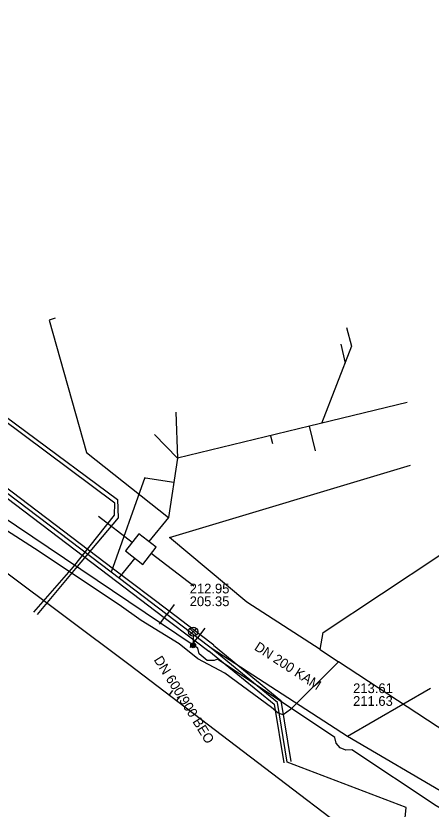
# Model space of a CAD drawing. Extents: x -595540 to -593988, y -1160850 to -1159202.
# Drawn here: x -595405.5 to -595371.3, y -1160393 to -1160327.6 of the extents above; entities that cross this region are included whole.
import ezdxf

# ---------------------------------------------------------------- set-up
doc = ezdxf.new("R2010")
doc.units = 0
for name, color, linetype in [('BKOM-ODVODNENI_trasa sítě', 7, 'Continuous'), ('BVK-JEDNOTNA_popisy', 7, 'Continuous'), ('BVK-JEDNOTNA_trasa sítě', 7, 'Continuous'), ('BVK-JEDNOTNA_trasa sítě obvodem', 7, 'Continuous'), ('CETIN_kabel podzemní', 7, 'Continuous'), ('DESTOVA_trasa neprovozované sítě', 7, 'Continuous'), ('DSP-JEDNOTNA-BVK_nadzemní objekt', 7, 'Continuous'), ('DSP-JEDNOTNA-BVK_trasa sítě', 7, 'Continuous'), ('EON-VN_kabel zrušené sítě', 7, 'Continuous'), ('JEDNOTNA_trasa neprovozované sítě', 7, 'Continuous'), ('TSB_kabel VO', 7, 'Continuous'), ('TSB_lampy VO', 7, 'Continuous')]:
    doc.layers.add(name, color=color, linetype=linetype)

msp = doc.modelspace()

# ---------------------------------------------------------------- linework, layer by layer
at = {"layer": 'BKOM-ODVODNENI_trasa sítě'}
for points in [[(-595411.71, -1160369.38), (-595396.18, -1160381)], [(-595396.18, -1160381), (-595376.12, -1160396.28)], [(-595392.57, -1160383.17), (-595392.85, -1160383.54)], [(-595391.97, -1160383.66), (-595392.23, -1160384.01)]]:
    msp.add_lwpolyline(points, dxfattribs=at)
at = {"layer": 'BVK-JEDNOTNA_popisy'}
for p, q in [((-595391.154, -1160375.301), (-595391.154, -1160375.301)), ((-595377.687, -1160383.518), (-595377.687, -1160383.518))]:
    msp.add_line(p, q, dxfattribs=at)
at = {"layer": 'BVK-JEDNOTNA_trasa sítě'}
for p, q in [((-595378.16, -1160386.98), (-595389.38, -1160379.68)), ((-595360.99, -1160397.05), (-595378.16, -1160386.98)), ((-595373.32, -1160392.82), (-595383.11, -1160389.088)), ((-595373.91, -1160399.24), (-595373.32, -1160392.82))]:
    msp.add_line(p, q, dxfattribs=at)
for points in [[(-595389.38, -1160379.68), (-595390.503, -1160378.829), (-595393.049, -1160376.901), (-595397.636, -1160373.426), (-595408.771, -1160364.992), (-595408.842, -1160364.938), (-595411.056, -1160363.261), (-595437.58, -1160343.17)], [(-595383.11, -1160389.088), (-595383.913, -1160384.153), (-595389.38, -1160379.68)]]:
    msp.add_lwpolyline(points, dxfattribs=at)
at = {"layer": 'BVK-JEDNOTNA_trasa sítě obvodem'}
for points in [[(-595437.369, -1160342.891), (-595410.845, -1160362.982), (-595408.631, -1160364.659), (-595408.559, -1160364.713), (-595397.425, -1160373.147), (-595392.838, -1160376.622), (-595390.292, -1160378.55), (-595389.169, -1160379.401)], [(-595389.591, -1160379.959), (-595390.714, -1160379.108), (-595393.261, -1160377.18), (-595397.847, -1160373.705), (-595408.982, -1160365.271), (-595409.053, -1160365.217), (-595411.267, -1160363.54), (-595437.791, -1160343.449)], [(-595389.19, -1160379.448), (-595383.635, -1160383.993), (-595382.814, -1160389.04)], [(-595389.57, -1160379.912), (-595384.191, -1160384.313), (-595383.407, -1160389.137)]]:
    msp.add_lwpolyline(points, dxfattribs=at)
at = {"layer": 'CETIN_kabel podzemní'}
for points in [[(-595384.42, -1160384.59), (-595388.27, -1160381.75), (-595390.49, -1160380.58), (-595392.03, -1160379.33), (-595395.15, -1160377.42), (-595396.97, -1160376.11), (-595403.96, -1160371.47), (-595409.43, -1160367.96), (-595411.17, -1160366.95), (-595412.23, -1160366.39), (-595416.18, -1160363.67), (-595417, -1160363.13), (-595418.22, -1160362.32)], [(-595380.41, -1160379.81), (-595386.45, -1160375.9), (-595392.81, -1160370.56), (-595372.95, -1160364.62)], [(-595380.41, -1160379.81), (-595380.16, -1160378.41), (-595365.74, -1160368.85)], [(-595380.41, -1160379.81), (-595378.89, -1160380.81)], [(-595378.89, -1160380.81), (-595382.86, -1160384.75), (-595383.46, -1160385.18), (-595383.86, -1160385.05), (-595384.42, -1160384.59)], [(-595362.17, -1160391.47), (-595369.95, -1160386.68), (-595378.89, -1160380.81)]]:
    msp.add_lwpolyline(points, dxfattribs=at)
at = {"layer": 'DESTOVA_trasa neprovozované sítě'}
msp.add_line((-595394.852, -1160365.635), (-595397.636, -1160373.426), dxfattribs=at)
at = {"layer": 'DSP-JEDNOTNA-BVK_nadzemní objekt'}
for p, q in [((-595395.338, -1160370.259), (-595396.445, -1160371.679)), ((-595393.919, -1160371.365), (-595395.338, -1160370.259)), ((-595395.025, -1160372.786), (-595393.919, -1160371.365)), ((-595396.445, -1160371.679), (-595395.025, -1160372.786))]:
    msp.add_line(p, q, dxfattribs=at)
at = {"layer": 'DSP-JEDNOTNA-BVK_trasa sítě'}
for p, q in [((-595402.25, -1160352.5), (-595402.729, -1160352.644)), ((-595402.729, -1160352.644), (-595399.652, -1160363.564)), ((-595378.241, -1160353.251), (-595377.81, -1160354.79)), ((-595377.81, -1160354.79), (-595380.298, -1160361.164)), ((-595378.71, -1160354.63), (-595378.355, -1160356.187)), ((-595373.234, -1160359.452), (-595381.27, -1160361.4)), ((-595392.298, -1160360.242), (-595392.16, -1160364.04)), ((-595381.27, -1160361.4), (-595392.16, -1160364.04)), ((-595380.782, -1160363.412), (-595381.27, -1160361.4)), ((-595394.068, -1160362.082), (-595392.16, -1160364.04)), ((-595384.497, -1160362.182), (-595384.34, -1160362.83)), ((-595399.652, -1160363.564), (-595392.91, -1160368.93)), ((-595392.16, -1160364.04), (-595392.91, -1160368.93)), ((-595392.465, -1160366.03), (-595394.81, -1160365.67)), ((-595398.67, -1160368.823), (-595395.888, -1160370.964)), ((-595392.91, -1160368.93), (-595394.527, -1160370.891)), ((-595390.803, -1160374.591), (-595394.322, -1160371.883)), ((-595395.675, -1160372.279), (-595397.009, -1160373.902))]:
    msp.add_line(p, q, dxfattribs=at)
at = {"layer": 'EON-VN_kabel zrušené sítě'}
for points in [[(-595403.989, -1160376.717), (-595400.722, -1160372.979), (-595397.365, -1160368.737), (-595397.326, -1160367.725), (-595412.397, -1160356.494), (-595412.538, -1160356.388), (-595416.83, -1160353.19), (-595434.939, -1160340.187), (-595453.193, -1160327.39), (-595466.755, -1160317.368), (-595466.889, -1160317.268), (-595467.033, -1160317.162), (-595474.66, -1160311.848), (-595474.8, -1160311.75)], [(-595474.089, -1160311.856), (-595466.88, -1160316.88), (-595466.615, -1160317.072), (-595466.556, -1160317.114), (-595452.862, -1160327.02), (-595434.699, -1160339.929), (-595416.656, -1160352.958), (-595412.378, -1160356.128), (-595412.235, -1160356.234), (-595397.116, -1160367.439), (-595397.039, -1160368.944), (-595400.561, -1160373.118), (-595403.733, -1160376.918)]]:
    msp.add_lwpolyline(points, dxfattribs=at)
at = {"layer": 'JEDNOTNA_trasa neprovozované sítě'}
for p, q in [((-595392.446, -1160376.103), (-595393.049, -1160376.901)), ((-595393.653, -1160377.698), (-595393.049, -1160376.901)), ((-595389.899, -1160378.032), (-595390.503, -1160378.829)), ((-595391.107, -1160379.627), (-595390.503, -1160378.829)), ((-595371.306, -1160383.01), (-595378.16, -1160386.98))]:
    msp.add_line(p, q, dxfattribs=at)
at = {"layer": 'TSB_kabel VO'}
msp.add_lwpolyline([(-595360.339, -1160398.749), (-595370.83, -1160392.68), (-595377.801, -1160388.072), (-595378.299, -1160388.096), (-595378.753, -1160387.901), (-595379.074, -1160387.53), (-595379.201, -1160387.054), (-595388.877, -1160380.606), (-595389.144, -1160380.708), (-595389.714, -1160380.692), (-595390.363, -1160380.167), (-595390.498, -1160379.681), (-595390.87, -1160379.45), (-595410.76, -1160366.07)], dxfattribs=at)
at = {"layer": 'TSB_lampy VO'}
for p, q in [((-595391.135, -1160378.59), (-595390.605, -1160378.06)), ((-595391.135, -1160378.06), (-595390.605, -1160378.59)), ((-595391.135, -1160378.59), (-595390.605, -1160378.06)), ((-595391.135, -1160378.06), (-595390.605, -1160378.59)), ((-595390.87, -1160378.7), (-595390.87, -1160379.45)), ((-595390.87, -1160378.7), (-595390.87, -1160379.45))]:
    msp.add_line(p, q, dxfattribs=at)
for centre, radius in [((-595390.87, -1160378.325), 0.375), ((-595390.87, -1160378.325), 0.375), ((-595390.87, -1160379.45), 0.2), ((-595390.87, -1160379.45), 0.2), ((-595390.87, -1160379.45), 0.145), ((-595390.87, -1160379.45), 0.145), ((-595390.87, -1160379.45), 0.0876), ((-595390.87, -1160379.45), 0.0876)]:
    msp.add_circle(centre, radius, dxfattribs=at)

# ---------------------------------------------------------------- texts
at = {"layer": 'BVK-JEDNOTNA_popisy'}
for s, p in [('212.95', (-595391.154, -1160375.176)), ('205.35', (-595391.154, -1160376.226)), ('213.61', (-595377.687, -1160383.393)), ('211.63', (-595377.687, -1160384.443))]:
    msp.add_text(s, height=0.8, dxfattribs=at).set_placement(p)
for s, rotation, p in [('DN 200 KAM', 326.95101, (-595385.892, -1160379.78)), ('DN 600/900 BEO', 302.0108, (-595394.142, -1160380.642))]:
    msp.add_text(s, height=0.8, rotation=rotation, dxfattribs=at).set_placement(p)

doc.saveas('drawing.dxf')
